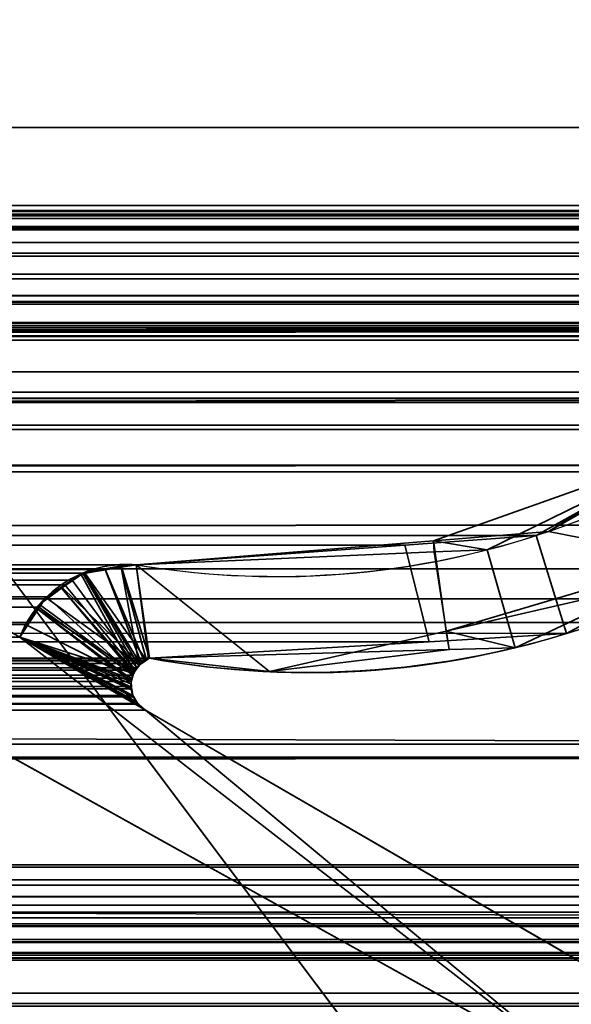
# Model space of a CAD drawing. Header units: millimetres. Extents: x -508 to 6708, y -115 to 193.
# Tile 607 of 656: x 1850.71 to 1854.98, y -5.13 to 2.48. Entities that reach past the tile are written whole.
import ezdxf

# ---------------------------------------------------------------- set-up
doc = ezdxf.new("R2010")
doc.units = ezdxf.units.MM
doc.layers.add('151', color=7, linetype='Continuous', true_color=0xffffff)

# ---------------------------------------------------------------- blocks, each defined once
blk = doc.blocks.new('UG_SURFACE_002')
at = {"layer": '151', "color": 252, "linetype": 'Continuous', "lineweight": 35}
for points in [[(2057.4999, -10, 2215.25), (2057.4999, 174.4, 2215.25), (942.5, 174.4, 2215.25), (942.5, -10, 2215.25)], [(1092.5, -10, 2065.2499), (1092.5, 174.4, 2065.2499), (1907.5, 174.4, 2065.2499), (1907.5, -10, 2065.2499)]]:
    blk.add_3dface(points, dxfattribs=at)
blk = doc.blocks.new('UG_SURFACE_143')
at = {"layer": '151', "color": 7, "linetype": 'Continuous', "lineweight": 35}
for points in [[(1141, -26, 2017), (1859, -26, 2017), (1859, 0, 2017), (1141, 0, 2017)], [(1141, 0, 2), (1141, 0, 2017), (1859, 0, 2017), (1859, 0, 2)], [(1141, 0, 2), (1859, 0, 2), (1859, -2), (1141, -2)], [(1141, -9), (1141, -2), (1859, -2), (1859, -9)]]:
    blk.add_3dface(points, dxfattribs=at)
blk = doc.blocks.new('UG_SURFACE_148')
at = {"layer": '151', "color": 252, "linetype": 'Continuous', "lineweight": 35}
for points in [[(1135.5, -21.92, 2021.75), (1864.5, -21.92, 2021.75), (1864.5, 13.42, 2021.75), (1135.5, 13.42, 2021.75)], [(1137, -21.92, 2020.2501), (1137, 13.42, 2020.2501), (1863, 13.42, 2020.2501), (1863, -21.92, 2020.2501)]]:
    blk.add_3dface(points, dxfattribs=at)
blk = doc.blocks.new('UG_SURFACE_151')
at = {"layer": '151', "color": 252, "linetype": 'Continuous', "lineweight": 35}
for points in [[(1153, 3.0145, -6.75), (1138, 3.0145, -6.75), (1138, -16.9528, -6.75), (1862, -16.9528, -6.75)], [(1847, 3.0145, -7.75), (1862, 3.0145, -7.75), (1862, -16.9528, -7.75), (1138, -16.9528, -7.75)], [(1847, 3.0145, -6.75), (1153, 3.0145, -6.75), (1862, -16.9528, -6.75)], [(1862, -16.9528, -6.75), (1862, 3.0145, -6.75), (1847, 3.0145, -6.75)]]:
    blk.add_3dface(points, dxfattribs=at)
blk = doc.blocks.new('UG_SURFACE_155')
at = {"layer": '151', "color": 7, "linetype": 'Continuous', "lineweight": 35}
for points in [[(1862.175, 1.6459, 2019.4249), (1862.1284, 4.9608, 2019.3784), (1137.8716, 4.9608, 2019.3784), (1137.825, 1.6459, 2019.4249)], [(1138.7951, 1.0412, 2018.4548), (1138.8776, 3.9715, 2018.3723), (1861.1224, 3.9715, 2018.3723), (1861.2049, 1.0412, 2018.4548)], [(1862.1695, 0.0733, 2019.4194), (1137.825, 1.6459, 2019.4249), (1137.7392, -0.6892, 2019.5107)], [(1862.1695, 0.0733, 2019.4194), (1862.175, 1.6459, 2019.4249), (1137.825, 1.6459, 2019.4249)], [(1138.7951, 1.0412, 2018.4548), (1861.2012, 0.9603, 2018.4512), (1861.1883, 0.8784, 2018.4383)], [(1138.7951, 1.0412, 2018.4548), (1861.2049, 1.0412, 2018.4548), (1861.2012, 0.9603, 2018.4512)], [(1861.1883, 0.8784, 2018.4383), (1138.8117, 0.8784, 2018.4383), (1138.7951, 1.0412, 2018.4548)], [(1141.6266, 0.997, 2015.6233), (1139.7102, 0.295, 2017.5397), (1860.2898, 0.295, 2017.5397), (1858.3734, 0.997, 2015.6233)], [(1141.7067, 1.0043, 2015.5432), (1141.6266, 0.997, 2015.6233), (1858.3734, 0.997, 2015.6233)], [(1141.7067, 1.0043, 2015.5432), (1858.3734, 0.997, 2015.6233), (1858.2933, 1.0043, 2015.5432)], [(1858.2933, 1.0043, 2015.5432), (1858.291, 1.0038, 2015.5411), (1141.709, 1.0038, 2015.5411), (1141.7067, 1.0043, 2015.5432)], [(1141.709, 1.0038, 2015.5411), (1858.291, 1.0038, 2015.5411), (1858.1668, 0.974, 2015.4169), (1141.8332, 0.974, 2015.4169)], [(1141.8852, 0.9616, 2015.3649), (1141.8332, 0.974, 2015.4169), (1858.1668, 0.974, 2015.4169)], [(1141.8852, 0.9616, 2015.3649), (1858.1668, 0.974, 2015.4169), (1858.1148, 0.9616, 2015.3649)], [(1858.1148, 0.9616, 2015.3649), (1141.9122, 0.941, 2015.3377), (1141.8852, 0.9616, 2015.3649)], [(1858.1148, 0.9616, 2015.3649), (1858.0878, 0.941, 2015.3377), (1141.9122, 0.941, 2015.3377)], [(1142.0065, 0.8695, 2015.2435), (1141.9122, 0.941, 2015.3377), (1858.0878, 0.941, 2015.3377)], [(1142.0065, 0.8695, 2015.2435), (1858.0878, 0.941, 2015.3377), (1857.9935, 0.8695, 2015.2435)], [(1138.8117, 0.8784, 2018.4383), (1861.1883, 0.8784, 2018.4383), (1861.1794, 0.8544, 2018.4293)], [(1861.1794, 0.8544, 2018.4293), (1138.8186, 0.8526, 2018.4314), (1138.8117, 0.8784, 2018.4383)], [(1138.8309, 0.8061, 2018.4193), (1138.8186, 0.8526, 2018.4314), (1861.1794, 0.8544, 2018.4293)], [(1138.8309, 0.8061, 2018.4193), (1861.1794, 0.8544, 2018.4293), (1861.1114, 0.6712, 2018.3613)], [(1857.9935, 0.8695, 2015.2435), (1142.0085, 0.8664, 2015.2414), (1142.0065, 0.8695, 2015.2435)], [(1857.9935, 0.8695, 2015.2435), (1857.9915, 0.8664, 2015.2414), (1142.0085, 0.8664, 2015.2414)], [(1142.0085, 0.8664, 2015.2414), (1857.9915, 0.8664, 2015.2414), (1857.9214, 0.7573, 2015.1713), (1142.0786, 0.7573, 2015.1713)], [(1138.8309, 0.8061, 2018.4193), (1861.1114, 0.6712, 2018.3613), (1861.0958, 0.65, 2018.3458)], [(1861.0958, 0.65, 2018.3458), (1138.905, 0.6498, 2018.3451), (1138.8309, 0.8061, 2018.4193)], [(1142.0786, 0.7573, 2015.1713), (1857.9214, 0.7573, 2015.1713), (1857.2749, 0.074, 2014.5249), (1142.7251, 0.074, 2014.5249)], [(1138.905, 0.6498, 2018.3451), (1861.0958, 0.65, 2018.3458), (1860.993, 0.5104, 2018.2431)], [(1138.9185, 0.6214, 2018.3315), (1138.905, 0.6498, 2018.3451), (1860.993, 0.5104, 2018.2431)], [(1138.9185, 0.6214, 2018.3315), (1860.993, 0.5104, 2018.2431), (1860.9424, 0.4748, 2018.1923)], [(1860.9424, 0.4748, 2018.1923), (1139.0568, 0.4692, 2018.1932), (1138.9185, 0.6214, 2018.3315)], [(1139.079, 0.4448, 2018.1711), (1139.0568, 0.4692, 2018.1932), (1860.9424, 0.4748, 2018.1923)], [(1139.079, 0.4448, 2018.1711), (1860.9424, 0.4748, 2018.1923), (1860.7571, 0.3446, 2018.007)], [(1139.079, 0.4448, 2018.1711), (1860.7571, 0.3446, 2018.007), (1860.7485, 0.3429, 2017.9985)], [(1860.7485, 0.3429, 2017.9985), (1139.2545, 0.3554, 2017.9956), (1139.079, 0.4448, 2018.1711)], [(1139.3539, 0.3048, 2017.8962), (1139.2545, 0.3554, 2017.9956), (1860.7485, 0.3429, 2017.9985)], [(1139.47, 0.3016, 2017.7801), (1139.3539, 0.3048, 2017.8962), (1860.7485, 0.3429, 2017.9985)], [(1860.7485, 0.3429, 2017.9985), (1860.5286, 0.3, 2017.7786), (1139.47, 0.3016, 2017.7801)], [(1139.47, 0.3016, 2017.7801), (1860.5286, 0.3, 2017.7786), (1860.4199, 0.2788, 2017.6699)], [(1139.7102, 0.295, 2017.5397), (1139.47, 0.3016, 2017.7801), (1860.4199, 0.2788, 2017.6699)], [(1860.4199, 0.2788, 2017.6699), (1860.2898, 0.295, 2017.5397), (1139.7102, 0.295, 2017.5397)], [(1858.5515, 0.1329, 2015.8014), (1860.0085, -0.4009, 2017.2584), (1139.9915, -0.4009, 2017.2584), (1141.4485, 0.1329, 2015.8014)], [(1858.5515, 0.1329, 2015.8014), (1141.4485, 0.1329, 2015.8014), (1141.4968, 0.1297, 2015.7533)], [(1858.5011, 0.1363, 2015.7511), (1141.4968, 0.1297, 2015.7533), (1141.5606, 0.1255, 2015.6894)], [(1858.5011, 0.1363, 2015.7511), (1858.5031, 0.1361, 2015.753), (1141.4968, 0.1297, 2015.7533)], [(1141.4968, 0.1297, 2015.7533), (1858.5031, 0.1361, 2015.753), (1858.5515, 0.1329, 2015.8014)], [(1141.5606, 0.1255, 2015.6894), (1858.4315, 0.1144, 2015.6815), (1858.5011, 0.1363, 2015.7511)], [(1141.5606, 0.1255, 2015.6894), (1141.5691, 0.1208, 2015.6808), (1858.4315, 0.1144, 2015.6815)], [(1858.3826, 0.0991, 2015.6326), (1141.5691, 0.1208, 2015.6808), (1141.6334, 0.0854, 2015.6167)], [(1858.3826, 0.0991, 2015.6326), (1858.4315, 0.1144, 2015.6815), (1141.5691, 0.1208, 2015.6808)], [(1141.6334, 0.0854, 2015.6167), (1858.3674, 0.0844, 2015.6174), (1858.3826, 0.0991, 2015.6326)], [(1858.3674, 0.0844, 2015.6174), (1141.6334, 0.0854, 2015.6167), (1141.6433, 0.08, 2015.6066)], [(1141.6433, 0.08, 2015.6066), (1858.3143, 0.0331, 2015.5642), (1858.3674, 0.0844, 2015.6174)], [(1141.6433, 0.08, 2015.6066), (1141.6857, 0.0331, 2015.5642), (1858.3143, 0.0331, 2015.5642)], [(1137.7392, -0.6892, 2019.5107), (1862.2143, -0.6902, 2019.4643), (1862.1695, 0.0733, 2019.4194)], [(1858.3143, 0.0331, 2015.5642), (1141.6857, 0.0331, 2015.5642), (1142.3917, -0.5588, 2014.8582)], [(1142.3917, -0.5588, 2014.8582), (1857.6423, -0.6579, 2014.8923), (1858.3143, 0.0331, 2015.5642)], [(1143.0248, -0.2428, 2014.2252), (1142.7251, 0.074, 2014.5249), (1857.2749, 0.074, 2014.5249)], [(1143.0248, -0.2428, 2014.2252), (1857.2749, 0.074, 2014.5249), (1856.9752, -0.2428, 2014.2252)], [(1856.9752, -0.2428, 2014.2252), (1855.5887, -1.0174, 2012.8386), (1144.4113, -1.0174, 2012.8386), (1143.0248, -0.2428, 2014.2252)], [(1138.7697, -1.8721, 2018.4803), (1861.1926, -0.4501, 2018.4426), (1861.187, -1.4242, 2018.4369)], [(1138.7697, -1.8721, 2018.4803), (1138.8074, -0.4501, 2018.4426), (1861.1926, -0.4501, 2018.4426)], [(1138.8124, -0.4479, 2018.4376), (1861.1876, -0.4479, 2018.4376), (1861.1926, -0.4501, 2018.4426), (1138.8074, -0.4501, 2018.4426)], [(1861.1853, -0.4469, 2018.4352), (1138.8124, -0.4479, 2018.4376), (1138.8147, -0.4469, 2018.4352)], [(1861.1853, -0.4469, 2018.4352), (1861.1876, -0.4479, 2018.4376), (1138.8124, -0.4479, 2018.4376)], [(1138.8147, -0.4469, 2018.4352), (1138.8216, -0.4472, 2018.4283), (1861.1785, -0.4472, 2018.4286)], [(1861.1785, -0.4472, 2018.4286), (1861.1853, -0.4469, 2018.4352), (1138.8147, -0.4469, 2018.4352)], [(1138.8216, -0.4472, 2018.4283), (1138.8431, -0.4483, 2018.4069), (1861.1569, -0.4482, 2018.4071)], [(1861.1569, -0.4482, 2018.4071), (1861.1785, -0.4472, 2018.4286), (1138.8216, -0.4472, 2018.4283)], [(1861.1029, -0.4506, 2018.353), (1861.1569, -0.4482, 2018.4071), (1138.8431, -0.4483, 2018.4069)], [(1138.8431, -0.4483, 2018.4069), (1138.8972, -0.4509, 2018.3527), (1861.1029, -0.4506, 2018.353)], [(1860.4814, -0.4784, 2017.7314), (1861.1029, -0.4506, 2018.353), (1138.8972, -0.4509, 2018.3527)], [(1138.8972, -0.4509, 2018.3527), (1139.5192, -0.4812, 2017.731), (1860.4814, -0.4784, 2017.7314)], [(1139.577, -0.484, 2017.673), (1860.0085, -0.4009, 2017.2584), (1860.3992, -0.4821, 2017.6492)], [(1139.577, -0.484, 2017.673), (1139.9915, -0.4009, 2017.2584), (1860.0085, -0.4009, 2017.2584)], [(1860.3992, -0.4821, 2017.6492), (1860.4814, -0.4784, 2017.7314), (1139.5192, -0.4812, 2017.731)], [(1860.3992, -0.4821, 2017.6492), (1139.5192, -0.4812, 2017.731), (1139.577, -0.484, 2017.673)], [(1857.3426, -0.9661, 2014.5926), (1142.3917, -0.5588, 2014.8582), (1143.8079, -1.7461, 2013.4423)], [(1857.3426, -0.9661, 2014.5926), (1857.6423, -0.6579, 2014.8923), (1142.3917, -0.5588, 2014.8582)], [(1862.3573, -3.122, 2019.6073), (1137.7392, -0.6892, 2019.5107), (1137.651, -3.0879, 2019.5992)], [(1862.3573, -3.122, 2019.6073), (1862.2143, -0.6902, 2019.4643), (1137.7392, -0.6892, 2019.5107)], [(1857.3426, -0.9661, 2014.5926), (1143.8079, -1.7461, 2013.4423), (1144.1107, -1.8301, 2013.1392)], [(1144.1107, -1.8301, 2013.1392), (1855.8663, -1.7668, 2013.1164), (1857.3426, -0.9661, 2014.5926)], [(1144.4113, -1.0174, 2012.8386), (1855.5887, -1.0174, 2012.8386), (1854.7081, -1.5094, 2011.9581)], [(1145.2919, -1.5094, 2011.9581), (1144.4113, -1.0174, 2012.8386), (1854.7081, -1.5094, 2011.9581)], [(1855.8663, -1.7668, 2013.1164), (1854.9417, -2.2682, 2012.1918), (1854.7081, -1.5094, 2011.9581), (1855.5887, -1.0174, 2012.8386)], [(1151.4056, -1.0688, 2005.8444), (1149.2902, -2.2961, 2007.9598), (1850.7098, -2.2961, 2007.9598), (1848.5944, -1.0688, 2005.8444)], [(1848.5944, -1.0688, 2005.8444), (1850.7098, -2.2961, 2007.9598), (1855.1005, -5.6975, 2012.3506), (1847.7236, -1.597, 2004.9736)], [(1861.187, -1.4242, 2018.4369), (1138.6945, -2.2, 2018.5554), (1138.7697, -1.8721, 2018.4803)], [(1861.187, -1.4242, 2018.4369), (1861.3462, -2.1825, 2018.5962), (1138.6945, -2.2, 2018.5554)], [(1854.7081, -1.5094, 2011.9581), (1853.6898, -1.5839, 2010.9398), (1146.3102, -1.5839, 2010.9398), (1145.2919, -1.5094, 2011.9581)], [(1853.6898, -1.5839, 2010.9398), (1854.7081, -1.5094, 2011.9581), (1854.9417, -2.2682, 2012.1918), (1853.879, -2.3308, 2011.1289)], [(1847.7236, -1.597, 2004.9736), (1855.1005, -5.6975, 2012.3506), (1144.8995, -5.6975, 2012.3506), (1152.2764, -1.597, 2004.9736)], [(1146.3102, -1.5839, 2010.9398), (1853.6898, -1.5839, 2010.9398), (1851.6124, -1.7357, 2008.8625), (1148.3876, -1.7357, 2008.8625)], [(1853.879, -2.3308, 2011.1289), (1851.7144, -2.4582, 2008.9643), (1851.6124, -1.7357, 2008.8625), (1853.6898, -1.5839, 2010.9398)], [(1148.3876, -1.7357, 2008.8625), (1851.6124, -1.7357, 2008.8625), (1851.3709, -1.7731, 2008.621)], [(1851.3709, -1.7731, 2008.621), (1148.6272, -1.7874, 2008.6229), (1148.3876, -1.7357, 2008.8625)], [(1851.707, -2.462, 2008.9569), (1851.6725, -2.4795, 2008.9226), (1851.3709, -1.7731, 2008.621), (1851.6124, -1.7357, 2008.8625)], [(1851.6124, -1.7357, 2008.8625), (1851.7144, -2.4582, 2008.9643), (1851.707, -2.462, 2008.9569)], [(1854.9417, -2.2682, 2012.1918), (1855.8663, -1.7668, 2013.1164), (1144.1107, -1.8301, 2013.1392)], [(1148.6272, -1.7874, 2008.6229), (1851.3709, -1.7731, 2008.621), (1851.1984, -1.7998, 2008.4484)], [(1851.1984, -1.7998, 2008.4484), (1148.8875, -1.8436, 2008.3625), (1148.6272, -1.7874, 2008.6229)], [(1851.1984, -1.7998, 2008.4484), (1851.1159, -1.8538, 2008.3659), (1148.8875, -1.8436, 2008.3625)], [(1851.616, -2.5323, 2008.8661), (1851.1159, -1.8538, 2008.3659), (1851.1984, -1.7998, 2008.4484)], [(1851.1984, -1.7998, 2008.4484), (1851.3709, -1.7731, 2008.621), (1851.6525, -2.4982, 2008.9025), (1851.616, -2.5323, 2008.8661)], [(1851.3709, -1.7731, 2008.621), (1851.6725, -2.4795, 2008.9226), (1851.6525, -2.4982, 2008.9025)], [(1144.1107, -1.8301, 2013.1392), (1146.1316, -2.3904, 2011.1184), (1853.879, -2.3308, 2011.1289)], [(1853.879, -2.3308, 2011.1289), (1854.9417, -2.2682, 2012.1918), (1144.1107, -1.8301, 2013.1392)], [(1148.8959, -1.8454, 2008.3542), (1148.8875, -1.8436, 2008.3625), (1851.1159, -1.8538, 2008.3659)], [(1148.8959, -1.8454, 2008.3542), (1851.1159, -1.8538, 2008.3659), (1851.0584, -1.8916, 2008.3084)], [(1851.0584, -1.8916, 2008.3084), (1148.9431, -1.8844, 2008.307), (1148.8959, -1.8454, 2008.3542)], [(1149.1449, -2.0515, 2008.105), (1148.9431, -1.8844, 2008.307), (1851.0584, -1.8916, 2008.3084)], [(1149.1449, -2.0515, 2008.105), (1851.0584, -1.8916, 2008.3084), (1850.9189, -1.9829, 2008.1689)], [(1850.9189, -1.9829, 2008.1689), (1851.0584, -1.8916, 2008.3084), (1851.6066, -2.5495, 2008.8565), (1851.5853, -2.5884, 2008.8353)], [(1851.0584, -1.8916, 2008.3084), (1851.1159, -1.8538, 2008.3659), (1851.616, -2.5323, 2008.8661), (1851.6066, -2.5495, 2008.8565)], [(1850.9189, -1.9829, 2008.1689), (1149.1468, -2.0545, 2008.1031), (1149.1449, -2.0515, 2008.105)], [(1850.9189, -1.9829, 2008.1689), (1850.8581, -2.0629, 2008.1081), (1149.1468, -2.0545, 2008.1031)], [(1149.1468, -2.0545, 2008.1031), (1850.8581, -2.0629, 2008.1081), (1850.7555, -2.1981, 2008.0054)], [(1850.7555, -2.1981, 2008.0054), (1149.2902, -2.2961, 2007.9598), (1149.1468, -2.0545, 2008.1031)], [(1851.5853, -2.5884, 2008.8353), (1850.8581, -2.0629, 2008.1081), (1850.9189, -1.9829, 2008.1689)], [(1850.7555, -2.1981, 2008.0054), (1850.8581, -2.0629, 2008.1081), (1851.5853, -2.5884, 2008.8353), (1851.5795, -2.6115, 2008.8296)], [(1861.8258, -4.4654, 2019.0759), (1138.1754, -4.4656, 2019.0747), (1138.6945, -2.2, 2018.5554)], [(1138.6945, -2.2, 2018.5554), (1861.3462, -2.1825, 2018.5962), (1861.8258, -4.4654, 2019.0759)], [(1850.7555, -2.1981, 2008.0054), (1850.7098, -2.2961, 2007.9598), (1149.2902, -2.2961, 2007.9598)], [(1851.5795, -2.6115, 2008.8296), (1851.573, -2.6382, 2008.8229), (1850.7098, -2.2961, 2007.9598), (1850.7555, -2.1981, 2008.0054)], [(1853.879, -2.3308, 2011.1289), (1146.1316, -2.3904, 2011.1184), (1146.7457, -2.5607, 2010.5042)], [(1853.879, -2.3308, 2011.1289), (1146.7457, -2.5607, 2010.5042), (1148.2856, -2.4582, 2008.9643)], [(1148.2856, -2.4582, 2008.9643), (1851.7144, -2.4582, 2008.9643), (1853.879, -2.3308, 2011.1289)], [(1855.1005, -5.6975, 2012.3506), (1850.7098, -2.2961, 2007.9598), (1851.6825, -2.8586, 2008.9326)], [(1850.7098, -2.2961, 2007.9598), (1851.6229, -2.8086, 2008.873), (1851.6277, -2.8126, 2008.8778), (1851.6825, -2.8586, 2008.9326)], [(1850.7098, -2.2961, 2007.9598), (1851.5859, -2.7456, 2008.8358), (1851.5927, -2.7573, 2008.8427)], [(1851.5927, -2.7573, 2008.8427), (1851.6229, -2.8086, 2008.873), (1850.7098, -2.2961, 2007.9598)], [(1851.573, -2.6382, 2008.8229), (1851.5729, -2.6768, 2008.8229), (1851.5729, -2.6936, 2008.8229), (1850.7098, -2.2961, 2007.9598)], [(1851.5729, -2.6936, 2008.8229), (1851.5859, -2.7456, 2008.8358), (1850.7098, -2.2961, 2007.9598)], [(1148.2856, -2.4582, 2008.9643), (1148.2928, -2.4627, 2008.9571), (1851.707, -2.462, 2008.9569)], [(1851.707, -2.462, 2008.9569), (1851.7144, -2.4582, 2008.9643), (1148.2856, -2.4582, 2008.9643)], [(1851.6725, -2.4795, 2008.9226), (1851.707, -2.462, 2008.9569), (1148.2928, -2.4627, 2008.9571)], [(1851.6725, -2.4795, 2008.9226), (1148.2928, -2.4627, 2008.9571), (1148.3482, -2.4972, 2008.9018)], [(1148.3482, -2.4972, 2008.9018), (1851.6525, -2.4982, 2008.9025), (1851.6725, -2.4795, 2008.9226)], [(1851.616, -2.5323, 2008.8661), (1148.3482, -2.4972, 2008.9018), (1148.3577, -2.5032, 2008.8923)], [(1851.616, -2.5323, 2008.8661), (1851.6525, -2.4982, 2008.9025), (1148.3482, -2.4972, 2008.9018)], [(1148.3577, -2.5032, 2008.8923), (1851.6066, -2.5495, 2008.8565), (1851.616, -2.5323, 2008.8661)], [(1148.3577, -2.5032, 2008.8923), (1148.3941, -2.549, 2008.8561), (1851.6066, -2.5495, 2008.8565)], [(1851.5853, -2.5884, 2008.8353), (1148.3941, -2.549, 2008.8561), (1148.3995, -2.5558, 2008.8506)], [(1851.5853, -2.5884, 2008.8353), (1851.6066, -2.5495, 2008.8565), (1148.3941, -2.549, 2008.8561)], [(1148.3995, -2.5558, 2008.8506), (1851.5795, -2.6115, 2008.8296), (1851.5853, -2.5884, 2008.8353)], [(1148.3995, -2.5558, 2008.8506), (1148.4218, -2.6106, 2008.8284), (1851.5795, -2.6115, 2008.8296)], [(1148.4218, -2.6106, 2008.8284), (1148.4218, -2.6108, 2008.8282), (1851.5795, -2.6115, 2008.8296)], [(1851.573, -2.6382, 2008.8229), (1148.4218, -2.6108, 2008.8282), (1148.4287, -2.6734, 2008.8212)], [(1851.573, -2.6382, 2008.8229), (1851.5795, -2.6115, 2008.8296), (1148.4218, -2.6108, 2008.8282)], [(1148.4287, -2.6734, 2008.8212), (1851.5729, -2.6768, 2008.8229), (1851.573, -2.6382, 2008.8229)], [(1148.4206, -2.7264, 2008.8296), (1148.4141, -2.7456, 2008.8358), (1851.5859, -2.7456, 2008.8358)], [(1851.5729, -2.6936, 2008.8229), (1148.4282, -2.6767, 2008.8217), (1148.4206, -2.7264, 2008.8296)], [(1148.4206, -2.7264, 2008.8296), (1851.5859, -2.7456, 2008.8358), (1851.5729, -2.6936, 2008.8229)], [(1148.4287, -2.6734, 2008.8212), (1148.4282, -2.6767, 2008.8217), (1851.5729, -2.6768, 2008.8229)], [(1851.5729, -2.6936, 2008.8229), (1851.5729, -2.6768, 2008.8229), (1148.4282, -2.6767, 2008.8217)], [(1148.3696, -2.8172, 2008.8804), (1851.6825, -2.8586, 2008.9326), (1851.6277, -2.8126, 2008.8778)], [(1851.6277, -2.8126, 2008.8778), (1148.3722, -2.8129, 2008.8778), (1148.3696, -2.8172, 2008.8804)], [(1851.6229, -2.8086, 2008.873), (1148.4071, -2.7569, 2008.8429), (1148.3722, -2.8129, 2008.8778)], [(1148.3722, -2.8129, 2008.8778), (1851.6277, -2.8126, 2008.8778), (1851.6229, -2.8086, 2008.873)], [(1148.4141, -2.7456, 2008.8358), (1148.4071, -2.7569, 2008.8429), (1851.5927, -2.7573, 2008.8427)], [(1851.6229, -2.8086, 2008.873), (1851.5927, -2.7573, 2008.8427), (1148.4071, -2.7569, 2008.8429)], [(1851.5927, -2.7573, 2008.8427), (1851.5859, -2.7456, 2008.8358), (1148.4141, -2.7456, 2008.8358)], [(1855.4683, -5.0486, 2012.7182), (1851.6825, -2.8586, 2008.9326), (1148.3175, -2.8586, 2008.9326), (1144.5317, -5.0486, 2012.7182)], [(1148.3696, -2.8172, 2008.8804), (1148.3175, -2.8586, 2008.9326), (1851.6825, -2.8586, 2008.9326)], [(1851.6825, -2.8586, 2008.9326), (1855.4683, -5.0486, 2012.7182), (1855.5566, -5.1271, 2012.8067), (1855.1005, -5.6975, 2012.3506)], [(1137.651, -3.0879, 2019.5992), (1137.5993, -3.223, 2019.6507), (1862.3973, -3.2256, 2019.6474)], [(1137.651, -3.0879, 2019.5992), (1862.3973, -3.2256, 2019.6474), (1862.3573, -3.122, 2019.6073)], [(1862.3973, -3.2256, 2019.6474), (1137.5993, -3.223, 2019.6507), (1137.2817, -4.0566, 2019.9683)], [(1137.2817, -4.0566, 2019.9683), (1862.7183, -4.0566, 2019.9683), (1862.3973, -3.2256, 2019.6474)], [(1862.7634, -4.1716, 2020.0133), (1862.7251, -4.074, 2019.9752), (1137.2749, -4.074, 2019.9752), (1137.2366, -4.1716, 2020.0133)], [(1137.2749, -4.074, 2019.9752), (1862.7251, -4.074, 2019.9752), (1862.7183, -4.0566, 2019.9683), (1137.2817, -4.0566, 2019.9683)], [(1137.2366, -4.1716, 2020.0133), (1137.2318, -4.2122, 2020.0181), (1862.7682, -4.2122, 2020.0181)], [(1137.2366, -4.1716, 2020.0133), (1862.7682, -4.2122, 2020.0181), (1862.7634, -4.1716, 2020.0133)], [(1862.7787, -4.3021, 2020.0286), (1137.2318, -4.2122, 2020.0181), (1137.2213, -4.3021, 2020.0286)], [(1862.7787, -4.3021, 2020.0286), (1862.7682, -4.2122, 2020.0181), (1137.2318, -4.2122, 2020.0181)], [(1137.2213, -4.3021, 2020.0286), (1137.2303, -4.3666, 2020.0198), (1862.7697, -4.3666, 2020.0198), (1862.7787, -4.3021, 2020.0286)], [(1862.7697, -4.3666, 2020.0198), (1137.2303, -4.3666, 2020.0198), (1137.2378, -4.4209, 2020.0121)], [(1862.7622, -4.4209, 2020.0121), (1862.7697, -4.3666, 2020.0198), (1137.2378, -4.4209, 2020.0121)], [(1137.2378, -4.4209, 2020.0121), (1137.2737, -4.513, 2019.9764), (1862.7263, -4.513, 2019.9764), (1862.7622, -4.4209, 2020.0121)], [(1861.8398, -4.5319, 2019.0897), (1138.1602, -4.5319, 2019.0897), (1138.1754, -4.4656, 2019.0747)], [(1138.1754, -4.4656, 2019.0747), (1861.8258, -4.4654, 2019.0759), (1861.8398, -4.5319, 2019.0897)], [(1862.7204, -4.5281, 2019.9704), (1137.2737, -4.513, 2019.9764), (1137.2796, -4.5281, 2019.9704)], [(1862.7204, -4.5281, 2019.9704), (1862.7263, -4.513, 2019.9764), (1137.2737, -4.513, 2019.9764)], [(1137.2796, -4.5281, 2019.9704), (1137.359, -4.634, 2019.891), (1862.641, -4.634, 2019.891), (1862.7204, -4.5281, 2019.9704)], [(1138.0705, -4.6511, 2019.1796), (1861.8398, -4.5319, 2019.0897), (1861.9295, -4.6511, 2019.1796)], [(1138.0705, -4.6511, 2019.1796), (1138.1602, -4.5319, 2019.0897), (1861.8398, -4.5319, 2019.0897)], [(1862.641, -4.634, 2019.891), (1137.359, -4.634, 2019.891), (1137.3727, -4.6524, 2019.8772)], [(1862.6273, -4.6524, 2019.8772), (1862.641, -4.634, 2019.891), (1137.3727, -4.6524, 2019.8772)], [(1137.3727, -4.6524, 2019.8772), (1137.4831, -4.7332, 2019.7668), (1862.5169, -4.7332, 2019.7668), (1862.6273, -4.6524, 2019.8772)], [(1138.0633, -4.6559, 2019.1867), (1861.9367, -4.6559, 2019.1867), (1862.0602, -4.7382, 2019.3102), (1137.9398, -4.7382, 2019.3102)], [(1861.9295, -4.6511, 2019.1796), (1138.0633, -4.6559, 2019.1867), (1138.0705, -4.6511, 2019.1796)], [(1861.9295, -4.6511, 2019.1796), (1861.9367, -4.6559, 2019.1867), (1138.0633, -4.6559, 2019.1867)], [(1137.4996, -4.7378, 2019.7504), (1862.5004, -4.7378, 2019.7504), (1862.5169, -4.7332, 2019.7668), (1137.4831, -4.7332, 2019.7668)], [(1137.6394, -4.7769, 2019.6106), (1862.3606, -4.7769, 2019.6106), (1862.5004, -4.7378, 2019.7504), (1137.4996, -4.7378, 2019.7504)], [(1862.3027, -4.7931, 2019.5527), (1137.6394, -4.7769, 2019.6106), (1137.6973, -4.7931, 2019.5527)], [(1862.3027, -4.7931, 2019.5527), (1862.3606, -4.7769, 2019.6106), (1137.6394, -4.7769, 2019.6106)], [(1137.6973, -4.7931, 2019.5527), (1862.2063, -4.7758, 2019.4564), (1862.3027, -4.7931, 2019.5527)], [(1137.6973, -4.7931, 2019.5527), (1137.7937, -4.7758, 2019.4564), (1862.2063, -4.7758, 2019.4564)], [(1862.0836, -4.7538, 2019.3336), (1137.7937, -4.7758, 2019.4564), (1137.9164, -4.7538, 2019.3336)], [(1862.0836, -4.7538, 2019.3336), (1862.2063, -4.7758, 2019.4564), (1137.7937, -4.7758, 2019.4564)], [(1137.9164, -4.7538, 2019.3336), (1862.0602, -4.7382, 2019.3102), (1862.0836, -4.7538, 2019.3336)], [(1137.9164, -4.7538, 2019.3336), (1137.9398, -4.7382, 2019.3102), (1862.0602, -4.7382, 2019.3102)], [(1144.4434, -5.1271, 2012.8067), (1855.5566, -5.1271, 2012.8067), (1855.4683, -5.0486, 2012.7182), (1144.5317, -5.0486, 2012.7182)], [(1855.5806, -5.1484, 2012.8305), (1855.5566, -5.1271, 2012.8067), (1144.4434, -5.1271, 2012.8067), (1144.4194, -5.1484, 2012.8305)]]:
    blk.add_3dface(points, dxfattribs=at)
blk = doc.blocks.new('UG_SURFACE_156')
at = {"layer": '151', "color": 7, "linetype": 'Continuous', "lineweight": 35}
for points in [[(1855.942, -0.8311, -7.75), (1854.3274, -1.6193, -7.75), (1853.914, -1.55, 2011.1639)], [(1853.914, -1.55, 2011.1639), (1854.8027, -1.4782, 2012.0528), (1855.942, -0.8311, -7.75)], [(1856.1804, -1.6067, -7.75), (1854.544, -2.3769, -7.75), (1854.3274, -1.6193, -7.75), (1855.942, -0.8311, -7.75)], [(1855.9426, -0.7716, 2013.1927), (1854.8027, -1.4782, 2012.0528), (1856.1867, -1.749, 2013.4368), (1856.2307, -1.7122, 2013.4807)], [(1854.8027, -1.4782, 2012.0528), (1855.9426, -0.7716, 2013.1927), (1855.942, -0.8311, -7.75)], [(1848.5944, -1.0688, -7.75), (1850.7098, -2.2961, -7.75), (1855.1005, -5.6975, -7.75), (1847.7236, -1.597, -7.75)], [(1847.7236, -1.597, 2004.9736), (1855.1005, -5.6975, 2012.3506), (1850.7098, -2.2961, 2007.9598), (1848.5944, -1.0688, 2005.8444)], [(1848.5944, -1.0688, 2005.8444), (1850.7098, -2.2961, 2007.9598), (1850.7098, -2.2961, -7.75), (1848.5944, -1.0688, -7.75)], [(1854.0114, -2.2478, 2011.2615), (1856.1867, -1.749, 2013.4368), (1854.8027, -1.4782, 2012.0528), (1853.914, -1.55, 2011.1639)], [(1847.7236, -1.597, -7.75), (1855.1005, -5.6975, -7.75), (1855.1005, -5.6975, 2012.3506), (1847.7236, -1.597, 2004.9736)], [(1852.6424, -2.5618, 2009.8925), (1854.0114, -2.2478, 2011.2615), (1853.914, -1.55, 2011.1639), (1851.6124, -1.7357, 2008.8625)], [(1851.6124, -1.7357, 2008.8625), (1853.914, -1.55, 2011.1639), (1853.9174, -1.6369, -7.75)], [(1854.3274, -1.6193, -7.75), (1853.9174, -1.6369, -7.75), (1853.914, -1.55, 2011.1639)], [(1854.0354, -2.3915, -7.75), (1851.7144, -2.4582, -7.75), (1851.6124, -1.7357, -7.75), (1853.9174, -1.6369, -7.75)], [(1853.9174, -1.6369, -7.75), (1851.6124, -1.7357, -7.75), (1851.6124, -1.7357, 2008.8625)], [(1853.9174, -1.6369, -7.75), (1854.3274, -1.6193, -7.75), (1854.544, -2.3769, -7.75), (1854.0354, -2.3915, -7.75)], [(1856.1804, -1.6067, -7.75), (1856.1867, -1.749, 2013.4368), (1854.0114, -2.2478, 2011.2615)], [(1854.0114, -2.2478, 2011.2615), (1854.544, -2.3769, -7.75), (1856.1804, -1.6067, -7.75)], [(1851.4962, -1.7431, -7.75), (1851.2121, -1.7943, -7.75), (1851.2064, -1.8023, 2008.4565)], [(1851.2064, -1.8023, 2008.4565), (1851.4962, -1.7548, 2008.7461), (1851.4962, -1.7431, -7.75)], [(1851.2121, -1.7943, -7.75), (1851.4962, -1.7431, -7.75), (1851.7144, -2.4582, -7.75), (1851.691, -2.4725, -7.75)], [(1851.7144, -2.4582, -7.75), (1851.4962, -1.7431, -7.75), (1851.5536, -1.7327, -7.75), (1851.6124, -1.7357, -7.75)], [(1851.6124, -1.7357, -7.75), (1851.5536, -1.7327, -7.75), (1851.4962, -1.7548, 2008.7461)], [(1851.5536, -1.7327, -7.75), (1851.4962, -1.7431, -7.75), (1851.4962, -1.7548, 2008.7461)], [(1851.6908, -2.4741, 2008.9407), (1851.7144, -2.4582, 2008.9643), (1851.6124, -1.7357, 2008.8625), (1851.4962, -1.7548, 2008.7461)], [(1851.4962, -1.7548, 2008.7461), (1851.6124, -1.7357, 2008.8625), (1851.6124, -1.7357, -7.75)], [(1851.6124, -1.7357, 2008.8625), (1851.7144, -2.4582, 2008.9643), (1852.6424, -2.5618, 2009.8925)], [(1851.2067, -1.7979, -7.75), (1851.0349, -1.9097, -7.75), (1851.0333, -1.9168, 2008.2834)], [(1851.0333, -1.9168, 2008.2834), (1851.1837, -1.8061, 2008.4336), (1851.2067, -1.7979, -7.75)], [(1851.1837, -1.8061, 2008.4336), (1851.0333, -1.9168, 2008.2834), (1851.598, -2.5642, 2008.848)], [(1851.644, -2.5015, -7.75), (1851.0349, -1.9097, -7.75), (1851.2067, -1.7979, -7.75)], [(1851.1837, -1.8061, 2008.4336), (1851.2064, -1.8023, 2008.4565), (1851.2067, -1.7979, -7.75)], [(1851.598, -2.5642, 2008.848), (1851.631, -2.5143, 2008.8811), (1851.2064, -1.8023, 2008.4565), (1851.1837, -1.8061, 2008.4336)], [(1851.4962, -1.7548, 2008.7461), (1851.2064, -1.8023, 2008.4565), (1851.631, -2.5143, 2008.8811), (1851.6347, -2.5118, 2008.8847)], [(1851.2121, -1.7943, -7.75), (1851.2067, -1.7979, -7.75), (1851.2064, -1.8023, 2008.4565)], [(1851.2067, -1.7979, -7.75), (1851.2121, -1.7943, -7.75), (1851.691, -2.4725, -7.75), (1851.644, -2.5015, -7.75)], [(1851.4962, -1.7548, 2008.7461), (1851.6347, -2.5118, 2008.8847), (1851.6908, -2.4741, 2008.9407)], [(1850.8627, -2.0424, 2008.1127), (1851.0349, -1.9097, -7.75), (1850.9117, -1.9899, -7.75)], [(1850.8627, -2.0424, 2008.1127), (1851.0333, -1.9168, 2008.2834), (1851.0349, -1.9097, -7.75)], [(1851.0333, -1.9168, 2008.2834), (1850.8627, -2.0424, 2008.1127), (1851.5906, -2.5754, 2008.8406)], [(1850.9117, -1.9899, -7.75), (1851.0349, -1.9097, -7.75), (1851.644, -2.5015, -7.75), (1851.6363, -2.5121, -7.75)], [(1851.0333, -1.9168, 2008.2834), (1851.5906, -2.5754, 2008.8406), (1851.598, -2.5642, 2008.848)], [(1850.9117, -1.9899, -7.75), (1850.853, -2.0791, -7.75), (1850.8433, -2.0747, 2008.0934)], [(1850.8433, -2.0747, 2008.0934), (1850.8627, -2.0424, 2008.1127), (1850.9117, -1.9899, -7.75)], [(1851.5774, -2.6229, 2008.8274), (1851.5906, -2.5754, 2008.8406), (1850.8627, -2.0424, 2008.1127), (1850.8433, -2.0747, 2008.0934)], [(1850.853, -2.0791, -7.75), (1850.9117, -1.9899, -7.75), (1851.6363, -2.5121, -7.75), (1851.5989, -2.564, -7.75)], [(1850.8433, -2.0747, 2008.0934), (1850.7098, -2.2961, 2007.9598), (1851.5729, -2.639, 2008.8229)], [(1850.7098, -2.2961, 2007.9598), (1850.8433, -2.0747, 2008.0934), (1850.853, -2.0791, -7.75)], [(1851.5989, -2.564, -7.75), (1851.5906, -2.5754, -7.75), (1850.7098, -2.2961, -7.75), (1850.853, -2.0791, -7.75)], [(1850.853, -2.0791, -7.75), (1850.7098, -2.2961, -7.75), (1850.7098, -2.2961, 2007.9598)], [(1850.8433, -2.0747, 2008.0934), (1851.5729, -2.639, 2008.8229), (1851.5774, -2.6229, 2008.8274)], [(1854.0354, -2.3915, -7.75), (1854.0114, -2.2478, 2011.2615), (1852.6424, -2.5618, 2009.8925)], [(1854.0114, -2.2478, 2011.2615), (1854.0354, -2.3915, -7.75), (1854.544, -2.3769, -7.75)], [(1855.1005, -5.6975, -7.75), (1850.7098, -2.2961, -7.75), (1851.6825, -2.8586, -7.75)], [(1850.7098, -2.2961, -7.75), (1851.6133, -2.7962, -7.75), (1851.6327, -2.8137, -7.75)], [(1850.7098, -2.2961, -7.75), (1851.5859, -2.7456, -7.75), (1851.5959, -2.7641, -7.75)], [(1850.7098, -2.2961, -7.75), (1851.5714, -2.6552, -7.75), (1851.5756, -2.6815, -7.75)], [(1850.7098, -2.2961, -7.75), (1851.5906, -2.5754, -7.75), (1851.5792, -2.6228, -7.75)], [(1851.6327, -2.8137, -7.75), (1851.6825, -2.8586, -7.75), (1850.7098, -2.2961, -7.75)], [(1851.5756, -2.6815, -7.75), (1851.5859, -2.7456, -7.75), (1850.7098, -2.2961, -7.75)], [(1851.5959, -2.7641, -7.75), (1851.6133, -2.7962, -7.75), (1850.7098, -2.2961, -7.75)], [(1851.5792, -2.6228, -7.75), (1851.5714, -2.6552, -7.75), (1850.7098, -2.2961, -7.75)], [(1850.7098, -2.2961, 2007.9598), (1851.624, -2.8099, 2008.8739), (1851.5961, -2.7629, 2008.846)], [(1850.7098, -2.2961, 2007.9598), (1851.6818, -2.8582, 2008.9319), (1851.6306, -2.8154, 2008.8806)], [(1850.7098, -2.2961, 2007.9598), (1851.5742, -2.7028, 2008.8241), (1851.5737, -2.682, 2008.8236)], [(1851.5961, -2.7629, 2008.846), (1851.5859, -2.7456, 2008.8358), (1850.7098, -2.2961, 2007.9598)], [(1850.7098, -2.2961, 2007.9598), (1855.1005, -5.6975, 2012.3506), (1851.6818, -2.8582, 2008.9319)], [(1851.5859, -2.7456, 2008.8358), (1851.5742, -2.7028, 2008.8241), (1850.7098, -2.2961, 2007.9598)], [(1851.6306, -2.8154, 2008.8806), (1851.624, -2.8099, 2008.8739), (1850.7098, -2.2961, 2007.9598)], [(1851.5737, -2.682, 2008.8236), (1851.5729, -2.639, 2008.8229), (1850.7098, -2.2961, 2007.9598)], [(1854.0354, -2.3915, -7.75), (1852.6424, -2.5618, 2009.8925), (1851.7144, -2.4582, 2008.9643)], [(1851.7144, -2.4582, 2008.9643), (1851.7144, -2.4582, -7.75), (1854.0354, -2.3915, -7.75)], [(1851.631, -2.5143, 2008.8811), (1851.5989, -2.564, -7.75), (1851.6363, -2.5121, -7.75)], [(1851.6363, -2.5121, -7.75), (1851.6347, -2.5118, 2008.8847), (1851.631, -2.5143, 2008.8811)], [(1851.691, -2.4725, -7.75), (1851.6908, -2.4741, 2008.9407), (1851.6347, -2.5118, 2008.8847)], [(1851.6347, -2.5118, 2008.8847), (1851.644, -2.5015, -7.75), (1851.691, -2.4725, -7.75)], [(1851.6347, -2.5118, 2008.8847), (1851.6363, -2.5121, -7.75), (1851.644, -2.5015, -7.75)], [(1851.7144, -2.4582, -7.75), (1851.7144, -2.4582, 2008.9643), (1851.6908, -2.4741, 2008.9407)], [(1851.6908, -2.4741, 2008.9407), (1851.691, -2.4725, -7.75), (1851.7144, -2.4582, -7.75)], [(1851.5906, -2.5754, 2008.8406), (1851.5774, -2.6229, 2008.8274), (1851.5792, -2.6228, -7.75)], [(1851.5906, -2.5754, 2008.8406), (1851.5792, -2.6228, -7.75), (1851.5906, -2.5754, -7.75)], [(1851.5906, -2.5754, -7.75), (1851.5989, -2.564, -7.75), (1851.598, -2.5642, 2008.848)], [(1851.5906, -2.5754, -7.75), (1851.598, -2.5642, 2008.848), (1851.5906, -2.5754, 2008.8406)], [(1851.631, -2.5143, 2008.8811), (1851.598, -2.5642, 2008.848), (1851.5989, -2.564, -7.75)], [(1851.5714, -2.6552, -7.75), (1851.5792, -2.6228, -7.75), (1851.5774, -2.6229, 2008.8274)], [(1851.5714, -2.6552, -7.75), (1851.5774, -2.6229, 2008.8274), (1851.5729, -2.639, 2008.8229)], [(1851.5729, -2.639, 2008.8229), (1851.5756, -2.6815, -7.75), (1851.5714, -2.6552, -7.75)], [(1851.5729, -2.639, 2008.8229), (1851.5737, -2.682, 2008.8236), (1851.5756, -2.6815, -7.75)], [(1851.5859, -2.7456, -7.75), (1851.5756, -2.6815, -7.75), (1851.5737, -2.682, 2008.8236)], [(1851.5737, -2.682, 2008.8236), (1851.5742, -2.7028, 2008.8241), (1851.5859, -2.7456, -7.75)], [(1851.5742, -2.7028, 2008.8241), (1851.5859, -2.7456, 2008.8358), (1851.5859, -2.7456, -7.75)], [(1851.5959, -2.7641, -7.75), (1851.5859, -2.7456, -7.75), (1851.5859, -2.7456, 2008.8358)], [(1851.5859, -2.7456, 2008.8358), (1851.5961, -2.7629, 2008.846), (1851.5959, -2.7641, -7.75)], [(1851.6133, -2.7962, -7.75), (1851.5959, -2.7641, -7.75), (1851.5961, -2.7629, 2008.846)], [(1851.5961, -2.7629, 2008.846), (1851.624, -2.8099, 2008.8739), (1851.6133, -2.7962, -7.75)], [(1851.624, -2.8099, 2008.8739), (1851.6327, -2.8137, -7.75), (1851.6133, -2.7962, -7.75)], [(1851.624, -2.8099, 2008.8739), (1851.6306, -2.8154, 2008.8806), (1851.6327, -2.8137, -7.75)], [(1851.6825, -2.8586, -7.75), (1851.6327, -2.8137, -7.75), (1851.6306, -2.8154, 2008.8806)], [(1851.6306, -2.8154, 2008.8806), (1851.6818, -2.8582, 2008.9319), (1851.6825, -2.8586, -7.75)], [(1851.6818, -2.8582, 2008.9319), (1851.6825, -2.8586, 2008.9326), (1851.6825, -2.8586, -7.75)], [(1851.6825, -2.8586, 2008.9326), (1851.6818, -2.8582, 2008.9319), (1855.1005, -5.6975, 2012.3506)], [(1855.4683, -5.0486, -7.75), (1851.6825, -2.8586, -7.75), (1851.6825, -2.8586, 2008.9326), (1855.4683, -5.0486, 2012.7182)], [(1851.6825, -2.8586, -7.75), (1855.4683, -5.0486, -7.75), (1855.5, -5.0756, -7.75), (1855.1005, -5.6975, -7.75)], [(1855.1005, -5.6975, 2012.3506), (1855.5006, -5.0777, 2012.7506), (1855.4683, -5.0486, 2012.7182), (1851.6825, -2.8586, 2008.9326)]]:
    blk.add_3dface(points, dxfattribs=at)

msp = doc.modelspace()

# ---------------------------------------------------------------- linework, layer by layer
at = {"layer": '151', "color": 253, "linetype": 'Continuous', "lineweight": -3}
for p, q in [((1862.175, 1.6459, 2019.425), (1137.825, 1.6459, 2019.425)), ((1138.7951, 1.0412, 2018.4549), (1861.2049, 1.0412, 2018.4549)), ((1141.6266, 0.997, 2015.6234), (1858.3734, 0.997, 2015.6234)), ((1138.8117, 0.8784, 2018.4383), (1861.1883, 0.8784, 2018.4383)), ((1142.0786, 0.7573, 2015.1714), (1857.9214, 0.7573, 2015.1714)), ((1139.7101, 0.295, 2017.5399), (1860.2899, 0.295, 2017.5399)), ((1858.5515, 0.1329, 2015.8015), (1141.4485, 0.1329, 2015.8015)), ((1858.3143, 0.0331, 2015.5643), (1141.6857, 0.0331, 2015.5643)), ((1141, 0, 2), (1859, 0, 2)), ((1141, 0, 2017), (1859, 0, 2017)), ((1861.1926, -0.4501, 2018.4426), (1138.8074, -0.4501, 2018.4426)), ((1860.0084, -0.4009, 2017.2584), (1139.9916, -0.4009, 2017.2584)), ((1850.7098, -2.2961, 2007.9598), (1848.5944, -1.0688, 2005.8444)), ((1848.5944, -1.0688, -7.75), (1850.7098, -2.2961, -7.75)), ((1847.7236, -1.597, -7.75), (1855.1005, -5.6975, -7.75)), ((1855.1005, -5.6975, 2012.3505), (1847.7236, -1.597, 2004.9736)), ((1847.7236, -1.597, 2004.9736), (1855.1005, -5.6975, 2012.3505)), ((1148.3876, -1.7357, 2008.8624), (1851.6124, -1.7357, 2008.8624)), ((1851.6124, -1.7357, 2008.8624), (1851.6124, -1.7357, -7.75)), ((1141, -2), (1859, -2)), ((1850.7098, -2.2961, 2007.9598), (1850.7098, -2.2961, -7.75)), ((1851.7144, -2.4582, 2008.9644), (1148.2856, -2.4582, 2008.9644)), ((1851.7144, -2.4582, -7.75), (1851.7144, -2.4582, 2008.9644)), ((1851.5859, -2.7456, 2008.8359), (1148.4141, -2.7456, 2008.8359)), ((1851.5859, -2.7456, -7.75), (1851.5859, -2.7456, 2008.8359)), ((1851.6825, -2.8586, 2008.9325), (1148.3175, -2.8586, 2008.9325)), ((1855.4683, -5.0486, 2012.7183), (1851.6825, -2.8586, 2008.9325)), ((1851.6825, -2.8586, -7.75), (1851.6825, -2.8586, 2008.9325)), ((1855.4683, -5.0486, -7.75), (1851.6825, -2.8586, -7.75)), ((1855.4683, -5.0486, 2012.7183), (1851.6825, -2.8586, 2008.9325)), ((1862.7183, -4.0566, 2019.9683), (1137.2817, -4.0566, 2019.9683)), ((1861.8398, -4.5319, 2019.0898), (1138.1602, -4.5319, 2019.0898)), ((1862.5169, -4.7332, 2019.7669), (1137.4831, -4.7332, 2019.7669)), ((1855.4683, -5.0486, 2012.7183), (1144.5317, -5.0486, 2012.7183))]:
    msp.add_line(p, q, dxfattribs=at)
for points in [[(1851.6124, -1.7357, 2008.8624), (1854.0145, -2.1357, 2011.2645), (1856.4414, -1.1772, 2013.6914), (1857.9214, 0.7573, 2015.1714)], [(1851.6124, -1.7357, -7.75), (1854.0145, -2.1357, -7.75), (1856.4414, -1.1772, -7.75), (1857.9214, 0.7573, -7.75)], [(1851.7144, -2.4582, -7.75), (1854.2053, -2.9092, -7.75), (1856.7426, -1.9513, -7.75), (1858.3143, 0.0331, -7.75)], [(1858.3143, 0.0331, 2015.5643), (1856.7426, -1.9513, 2013.9926), (1854.2053, -2.9092, 2011.4553), (1851.7144, -2.4582, 2008.9644)], [(1850.7098, -2.2961, 2007.9598), (1850.8538, -1.9308, 2008.1038), (1851.2206, -1.7028, 2008.4706), (1851.6124, -1.7357, 2008.8624)], [(1850.7098, -2.2961, -7.75), (1850.8538, -1.9308, -7.75), (1851.2206, -1.7028, -7.75), (1851.6124, -1.7357, -7.75)], [(1851.7144, -2.4582, 2008.9644), (1851.5997, -2.5021, 2008.8497), (1851.542, -2.6309, 2008.792), (1851.5859, -2.7456, 2008.8359)], [(1851.5859, -2.7456, -7.75), (1851.542, -2.6309, -7.75), (1851.5997, -2.5021, -7.75), (1851.7144, -2.4582, -7.75)], [(1851.6825, -2.8586, -7.75), (1851.6383, -2.8331, -7.75), (1851.6043, -2.7934, -7.75), (1851.5859, -2.7456, -7.75)], [(1851.5859, -2.7456, 2008.8359), (1851.6043, -2.7934, 2008.8543), (1851.6383, -2.8331, 2008.8883), (1851.6825, -2.8586, 2008.9325)]]:
    msp.add_open_spline(points, degree=3, dxfattribs=at)
for points, knots in [([(1851.6124, -1.7357, 2008.8624), (1852.7368, -1.923, 2009.9868), (1853.8602, -1.8246, 2011.1102), (1855.4986, -1.226, 2012.7486), (1856.0245, -0.9539, 2013.2745), (1857.0276, -0.2357, 2014.2776), (1857.5041, 0.2119, 2014.7541), (1857.9214, 0.7573, 2015.1714)], [0, 0, 0, 0, 0.5, 0.5, 0.75, 0.75, 1, 1, 1, 1]), ([(1851.7144, -2.4582, 2008.9644), (1852.8849, -2.6701, 2010.1349), (1854.0566, -2.583, 2011.3066), (1855.7688, -1.985, 2013.0188), (1856.3191, -1.7102, 2013.5691), (1857.3711, -0.9811, 2014.6211), (1857.8726, -0.5246, 2015.1226), (1858.3143, 0.0331, 2015.5643)], [0, 0, 0, 0, 0.5, 0.5, 0.75, 0.75, 1, 1, 1, 1]), ([(1851.6124, -1.7357, 2008.8624), (1851.4392, -1.7212, 2008.6892), (1851.2661, -1.7555, 2008.5161), (1850.9457, -1.9333, 2008.1957), (1850.7949, -2.0803, 2008.0449), (1850.7098, -2.2961, 2007.9598)], [0, 0, 0, 0, 0.5, 0.5, 1, 1, 1, 1]), ([(1851.5859, -2.7456, 2008.8359), (1851.5797, -2.7294, 2008.8297), (1851.5751, -2.7117, 2008.8251), (1851.5706, -2.6754, 2008.8206), (1851.5706, -2.6563, 2008.8206), (1851.5752, -2.6209, 2008.8252), (1851.5795, -2.6039, 2008.8295), (1851.5931, -2.5675, 2008.8431), (1851.6038, -2.5485, 2008.8538), (1851.6324, -2.5104, 2008.8824), (1851.652, -2.4928, 2008.902), (1851.686, -2.4707, 2008.936), (1851.7, -2.4637, 2008.95), (1851.7144, -2.4582, 2008.9644)], [0, 0, 0, 0, 0.140353, 0.140353, 0.281481, 0.281481, 0.415406, 0.415406, 0.596019, 0.596019, 0.840562, 0.840562, 1, 1, 1, 1]), ([(1851.6825, -2.8586, 2008.9325), (1851.6714, -2.8522, 2008.9214), (1851.6606, -2.8447, 2008.9106), (1851.6407, -2.828, 2008.8907), (1851.6315, -2.8188, 2008.8815), (1851.6082, -2.791, 2008.8582), (1851.5951, -2.7696, 2008.8451), (1851.5859, -2.7456, 2008.8359)], [0, 0, 0, 0, 0.280421, 0.280421, 0.54223, 0.54223, 1, 1, 1, 1])]:
    msp.add_open_spline(points, degree=3, knots=knots, dxfattribs=at)

# ---------------------------------------------------------------- block references
for name in ['UG_SURFACE_002', 'UG_SURFACE_151', 'UG_SURFACE_148', 'UG_SURFACE_155', 'UG_SURFACE_156', 'UG_SURFACE_143']:
    msp.add_blockref(name, (0, 0), dxfattribs=at)

doc.saveas('drawing.dxf')
